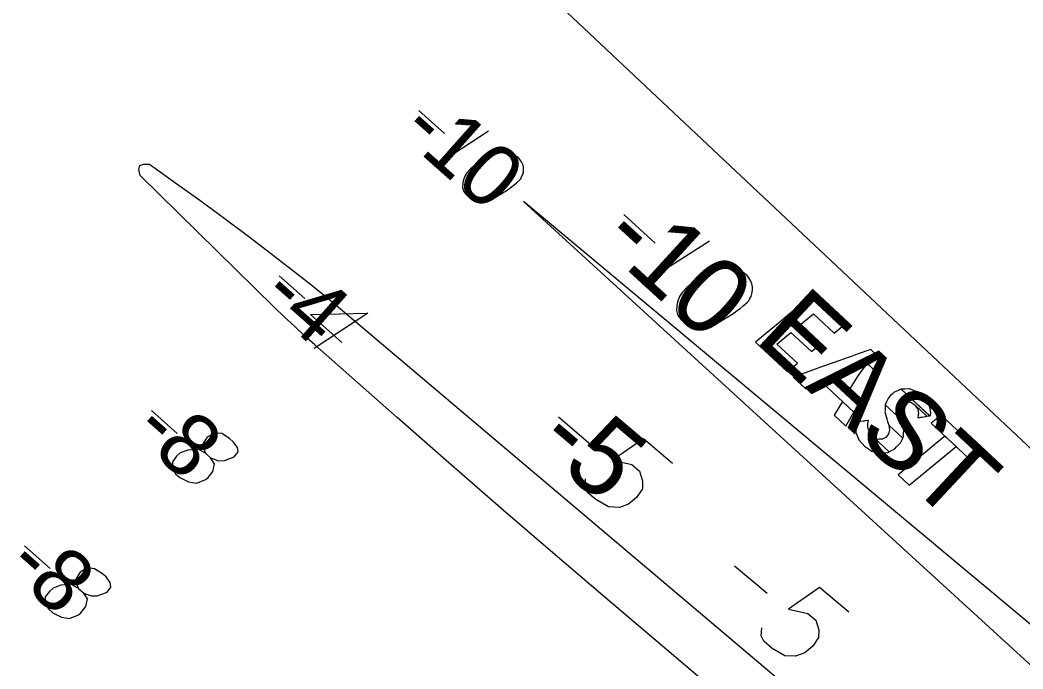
# Model space of a CAD drawing. Extents: x 3962991 to 3983549, y 181631 to 204078.
# Drawn here: x 3979279 to 3979819, y 188843 to 189193 of the extents above; entities that cross this region are included whole.
import ezdxf

# ---------------------------------------------------------------- set-up
doc = ezdxf.new("R2010")
doc.units = 0
for name, color, linetype in [('V-ANNO-MASK', 7, 'Continuous'), ('V-ANNO-MASK2', 7, 'Continuous'), ('V-RIVR-IDEN', 7, 'Continuous'), ('V-RIVR-RANG', 7, 'Continuous'), ('V-RRAP-FSHR', 7, 'Continuous'), ('V-TOPO-DPTH', 7, 'Continuous'), ('V-TOPO-MINR', 7, 'Continuous'), ('V-TOPO-MINR-IDEN', 7, 'Continuous')]:
    doc.layers.add(name, color=color, linetype=linetype)

msp = doc.modelspace()

# ---------------------------------------------------------------- linework, layer by layer
at = {"layer": 'V-ANNO-MASK'}
for points in [[(3979680.67, 189023.69), (3979675.26, 189019.22), (3979692.35, 189003.29), (3979697.76, 189007.74), (3979686.63, 189018.12), (3979694.26, 189024.42), (3979705.39, 189014.04), (3979710.67, 189018.39), (3979699.54, 189028.78), (3979706.43, 189034.45), (3979717.56, 189024.06), (3979722.97, 189028.51), (3979705.88, 189044.45), (3979700.48, 189040), (3979693.59, 189034.33), (3979688.31, 189029.98)], [(3979704.49, 189003.52), (3979695.52, 189000.32), (3979702.25, 188994.05), (3979711.14, 188997.32), (3979728.16, 188981.44), (3979731.43, 188987.21), (3979717.84, 188999.89), (3979727.37, 189003.67), (3979728.27, 189004.03), (3979731.97, 189005.76), (3979732.22, 189005.88), (3979735.29, 189007.63), (3979740.33, 189002.93), (3979743.81, 189009.06), (3979737.25, 189015.18), (3979729.97, 189012.59), (3979726.39, 189011.32), (3979726.12, 189011.22), (3979722.1, 189009.79), (3979721.16, 189009.46), (3979711.34, 189005.96)], [(3979730.29, 189000.95), (3979725.35, 188992.89), (3979731.43, 188987.21), (3979736.13, 188995.5), (3979736.57, 188996.28), (3979738.5, 188999.68), (3979738.62, 188999.91), (3979740.33, 189002.93), (3979735.29, 189007.63), (3979733.17, 189005), (3979733.01, 189004.8), (3979730.8, 189001.67)], [(3979745.78, 188986.98), (3979745.07, 188985.45), (3979754.04, 188977.09), (3979753.08, 188980.17), (3979752.66, 188983.19), (3979752.82, 188983.62), (3979753.46, 188985.22), (3979754.47, 188986.07), (3979755.12, 188986.61), (3979755.69, 188986.74), (3979755.69, 188986.74), (3979756.24, 188986.86), (3979757.16, 188987.07), (3979758.49, 188986.77), (3979759.16, 188986.61), (3979761.18, 188985.14), (3979767.51, 188979.22), (3979769.03, 188979.47), (3979753.69, 188993.78), (3979752.47, 188993.26), (3979752.17, 188993.13), (3979751.83, 188992.99), (3979751.13, 188992.7), (3979750.35, 188992.36), (3979749.87, 188992.16), (3979749.52, 188991.83), (3979748.92, 188991.25), (3979747.97, 188990.34), (3979746.82, 188989.22), (3979746.63, 188988.82)], [(3979754.17, 188993.79), (3979753.69, 188993.77), (3979769.02, 188979.47), (3979769.46, 188979.53), (3979769.57, 188981.01), (3979769.32, 188983.44), (3979769.28, 188983.57), (3979768.32, 188986.36), (3979767.07, 188988.1), (3979762.47, 188992.39), (3979761.46, 188992.75), (3979758.13, 188993.96), (3979758.04, 188993.96), (3979755.79, 188993.86)], [(3979766.04, 188989.53), (3979762.47, 188992.38), (3979767.06, 188988.1)], [(3979722.03, 188987.15), (3979717.5, 188979.83), (3979723.88, 188973.87), (3979728.16, 188981.44)], [(3979746.37, 188976.41), (3979747, 188974.48), (3979754.52, 188967.47), (3979754.97, 188968.39), (3979755.01, 188969.36), (3979755.14, 188972.09), (3979755.13, 188972.1), (3979755.16, 188972.54), (3979754.15, 188976.74), (3979754.04, 188977.09), (3979745.07, 188985.45), (3979745.06, 188985.22), (3979744.98, 188982.04), (3979744.96, 188981.58), (3979745.9, 188977.86)], [(3979762.8, 188979.44), (3979762.64, 188978.44), (3979763.69, 188978.61), (3979764.29, 188978.71), (3979764.89, 188978.8), (3979765.86, 188978.96), (3979766.72, 188979.1), (3979767.15, 188979.17), (3979767.51, 188979.22), (3979761.18, 188985.14), (3979761.81, 188984.14), (3979762.56, 188982.98), (3979762.75, 188981.85), (3979762.98, 188980.58), (3979762.89, 188980.02)], [(3979730.89, 188966.59), (3979733.99, 188963.05), (3979736.54, 188961.31), (3979736.54, 188961.32), (3979737.78, 188960.47), (3979741.01, 188959.51), (3979741.97, 188959.23), (3979744.49, 188959.5), (3979746.33, 188959.7), (3979746.44, 188959.71), (3979747.2, 188960.11), (3979738.76, 188967.99), (3979736.95, 188969.97), (3979736.39, 188971.19), (3979735.86, 188972.34), (3979735.75, 188974.11), (3979735.71, 188974.83), (3979735.76, 188975.18), (3979736, 188976.86), (3979736.02, 188976.99), (3979735.87, 188976.98), (3979734.13, 188976.71), (3979733.75, 188976.65), (3979733.13, 188976.56), (3979731.59, 188976.32), (3979730.98, 188976.23), (3979730.34, 188976.14), (3979730.06, 188976.09), (3979729.04, 188975.93), (3979728.94, 188975.92), (3979728.85, 188974.09), (3979729.18, 188971.16), (3979729.26, 188970.47), (3979730.67, 188967.1)], [(3979775.16, 188979.82), (3979769.79, 188975.41), (3979790.19, 188956.38), (3979795.56, 188960.79)], [(3979739.46, 188967.62), (3979738.76, 188967.99), (3979747.2, 188960.11), (3979747.4, 188960.22), (3979747.88, 188960.47), (3979748.33, 188960.7), (3979749.48, 188961.31), (3979749.94, 188961.55), (3979750.22, 188961.69), (3979751.18, 188962.69), (3979752.75, 188964.31), (3979753.23, 188964.81), (3979753.79, 188965.97), (3979754.52, 188967.47), (3979747, 188974.48), (3979747.43, 188971.91), (3979747.1, 188970.53), (3979746.92, 188969.76), (3979745.51, 188967.99), (3979744.25, 188967.26), (3979743.99, 188967.11), (3979743.54, 188966.85), (3979741.81, 188966.79), (3979741.13, 188966.76)], [(3979777.24, 188968.46), (3979752, 188947.64), (3979758.02, 188942.03), (3979783.27, 188962.84)]]:
    msp.add_lwpolyline(points, close=True, dxfattribs=at)
at = {"layer": 'V-ANNO-MASK2'}
for p, q in [((3979493.88, 189143.95), (3979507.69, 189131.69)), ((3979531.35, 189132.9), (3979502.39, 189113.81)), ((3979604.25, 189087.97), (3979621.13, 189072.53)), ((3979650.45, 189073.6), (3979614.24, 189050.49)), ((3979418.7, 189054.87), (3979432.53, 189042.62)), ((3979349.95, 188982.24), (3979363.77, 188969.99)), ((3979349.95, 188982.24), (3979363.77, 188969.99)), ((3979569.09, 188978.84), (3979586.55, 188964.06)), ((3979281.49, 188909.34), (3979295.31, 188897.1)), ((3979281.49, 188909.34), (3979295.31, 188897.1)), ((3979663.97, 188898.57), (3979681.43, 188883.79))]:
    msp.add_line(p, q, dxfattribs=at)
for points in [[(3979547.91, 189118.19), (3979547.52, 189118.54), (3979546.16, 189119.39), (3979545.19, 189119.89), (3979544.43, 189120.22), (3979543.09, 189120.7), (3979541.38, 189121.16), (3979539.87, 189121.45), (3979538.18, 189121.54), (3979536.89, 189121.27), (3979535.42, 189120.81), (3979533.96, 189120.35), (3979532.31, 189119.69), (3979531.22, 189119.25), (3979529.77, 189118.42), (3979527.43, 189116.97), (3979524.21, 189114.54), (3979521.71, 189112.53), (3979519.79, 189110.36), (3979518.58, 189108.6), (3979517.8, 189106.13), (3979517.51, 189104.62), (3979517.45, 189102.56), (3979517.93, 189100.72), (3979518.35, 189099.99), (3979519.35, 189098.75), (3979520.34, 189097.87), (3979522.09, 189096.67), (3979523.82, 189095.83), (3979525.34, 189095.55), (3979527.59, 189095.31), (3979528.71, 189095.38), (3979530.2, 189095.46), (3979531.49, 189095.73), (3979532.41, 189095.97), (3979533.68, 189096.6), (3979534.23, 189096.82), (3979535.5, 189097.46), (3979536.94, 189098.29), (3979538.39, 189099.13), (3979539.29, 189099.74), (3979540.01, 189100.16), (3979540.91, 189100.77), (3979542.88, 189102.19), (3979543.95, 189103.01), (3979545.03, 189103.82), (3979546.45, 189105.02), (3979548.22, 189106.62), (3979548.75, 189107.21), (3979549.25, 189108.18), (3979549.76, 189109.14), (3979550.21, 189110.85), (3979550.32, 189112.16), (3979550.26, 189113.28), (3979549.99, 189114.57), (3979549.56, 189115.67), (3979549.14, 189116.39), (3979548.72, 189117.11), (3979547.91, 189118.19)], [(3979670.71, 189055.08), (3979670.22, 189055.52), (3979668.56, 189056.6), (3979667.37, 189057.24), (3979666.43, 189057.66), (3979664.78, 189058.28), (3979662.67, 189058.88), (3979660.81, 189059.26), (3979658.72, 189059.4), (3979657.11, 189059.1), (3979655.29, 189058.55), (3979653.46, 189058.01), (3979651.41, 189057.23), (3979650.05, 189056.7), (3979648.24, 189055.7), (3979645.31, 189053.95), (3979641.28, 189050.99), (3979638.15, 189048.54), (3979635.73, 189045.89), (3979634.2, 189043.74), (3979633.18, 189040.69), (3979632.8, 189038.82), (3979632.68, 189036.27), (3979633.25, 189033.98), (3979633.75, 189033.08), (3979634.98, 189031.52), (3979636.18, 189030.41), (3979638.33, 189028.89), (3979640.46, 189027.83), (3979642.33, 189027.45), (3979645.12, 189027.11), (3979646.5, 189027.17), (3979648.35, 189027.25), (3979649.96, 189027.56), (3979651.1, 189027.84), (3979652.68, 189028.6), (3979653.37, 189028.86), (3979654.95, 189029.63), (3979656.76, 189030.63), (3979658.56, 189031.64), (3979659.69, 189032.38), (3979660.59, 189032.89), (3979661.71, 189033.63), (3979664.18, 189035.36), (3979665.52, 189036.34), (3979666.87, 189037.33), (3979668.65, 189038.79), (3979670.88, 189040.74), (3979671.54, 189041.47), (3979672.18, 189042.65), (3979672.82, 189043.84), (3979673.42, 189045.95), (3979673.58, 189047.57), (3979673.52, 189048.96), (3979673.22, 189050.56), (3979672.7, 189051.93), (3979672.19, 189052.83), (3979671.69, 189053.73), (3979670.71, 189055.08)], [(3979452.46, 189018.98), (3979435.48, 189034.02), (3979466.45, 189034.78), (3979437.53, 189015.65)], [(3979378.99, 188959.33), (3979381.76, 188956.88), (3979382.72, 188956.38), (3979385.96, 188955.27), (3979389.14, 188955.28), (3979394.44, 188957.28), (3979396.51, 188960.02), (3979396.18, 188962.43), (3979393.94, 188965.47), (3979391.97, 188967.22), (3979387.69, 188969.95), (3979385.06, 188970.16), (3979382.13, 188969.24), (3979379.96, 188967.99), (3979377.73, 188964.67), (3979377.47, 188962.79), (3979378.99, 188959.33), (3979375.13, 188961.34), (3979369.55, 188961), (3979365.34, 188959.44), (3979363.4, 188957.64), (3979361.15, 188954.7), (3979361.17, 188951.15), (3979362.85, 188948.26), (3979365.21, 188946.16), (3979369.84, 188943.83), (3979374.18, 188943.16), (3979379.1, 188945.14), (3979380.35, 188946.15), (3979382.95, 188949.48), (3979383.82, 188953.65), (3979381.76, 188956.88)], [(3979378.99, 188959.33), (3979381.76, 188956.88), (3979382.72, 188956.38), (3979385.96, 188955.27), (3979389.14, 188955.28), (3979394.44, 188957.28), (3979396.51, 188960.02), (3979396.18, 188962.43), (3979393.94, 188965.47), (3979391.97, 188967.22), (3979387.69, 188969.95), (3979385.06, 188970.16), (3979382.13, 188969.24), (3979379.96, 188967.99), (3979377.73, 188964.67), (3979377.47, 188962.79), (3979378.99, 188959.33), (3979375.13, 188961.34), (3979369.55, 188961), (3979365.34, 188959.44), (3979363.4, 188957.64), (3979361.15, 188954.7), (3979361.17, 188951.15), (3979362.85, 188948.26), (3979365.21, 188946.16), (3979369.84, 188943.83), (3979374.18, 188943.16), (3979379.1, 188945.14), (3979380.35, 188946.15), (3979382.95, 188949.48), (3979383.82, 188953.65), (3979381.76, 188956.88)], [(3979630.53, 188953.82), (3979614.82, 188967.12), (3979598.16, 188955.52), (3979608.56, 188953.15), (3979612.8, 188949.56), (3979614.4, 188944.36), (3979614.28, 188940.17), (3979611.19, 188935.51), (3979606.86, 188931.9), (3979601.9, 188930.1), (3979596.09, 188930.31), (3979589.26, 188934.38), (3979584.77, 188938.18), (3979583.37, 188941.07), (3979583.69, 188945.51)], [(3979310.53, 188886.44), (3979313.3, 188883.99), (3979314.26, 188883.49), (3979317.5, 188882.38), (3979320.68, 188882.38), (3979325.98, 188884.39), (3979328.05, 188887.13), (3979327.72, 188889.54), (3979325.48, 188892.58), (3979323.51, 188894.33), (3979319.23, 188897.06), (3979316.6, 188897.27), (3979313.67, 188896.35), (3979311.5, 188895.09), (3979309.27, 188891.78), (3979309.01, 188889.9), (3979310.53, 188886.44), (3979306.67, 188888.45), (3979301.09, 188888.11), (3979296.88, 188886.55), (3979294.94, 188884.75), (3979292.69, 188881.81), (3979292.72, 188878.26), (3979294.39, 188875.37), (3979296.75, 188873.27), (3979301.38, 188870.94), (3979305.72, 188870.26), (3979310.65, 188872.25), (3979311.89, 188873.26), (3979314.49, 188876.59), (3979315.36, 188880.75), (3979313.3, 188883.99)], [(3979310.53, 188886.44), (3979313.3, 188883.99), (3979314.26, 188883.49), (3979317.5, 188882.38), (3979320.68, 188882.38), (3979325.98, 188884.39), (3979328.05, 188887.13), (3979327.72, 188889.54), (3979325.48, 188892.58), (3979323.51, 188894.33), (3979319.23, 188897.06), (3979316.6, 188897.27), (3979313.67, 188896.35), (3979311.5, 188895.09), (3979309.27, 188891.78), (3979309.01, 188889.9), (3979310.53, 188886.44), (3979306.67, 188888.45), (3979301.09, 188888.11), (3979296.88, 188886.55), (3979294.94, 188884.75), (3979292.69, 188881.81), (3979292.72, 188878.26), (3979294.39, 188875.37), (3979296.75, 188873.27), (3979301.38, 188870.94), (3979305.72, 188870.26), (3979310.65, 188872.25), (3979311.89, 188873.26), (3979314.49, 188876.59), (3979315.36, 188880.75), (3979313.3, 188883.99)], [(3979725.41, 188873.55), (3979709.69, 188886.85), (3979693.04, 188875.25), (3979703.44, 188872.88), (3979707.68, 188869.29), (3979709.27, 188864.09), (3979709.16, 188859.9), (3979706.07, 188855.24), (3979701.73, 188851.63), (3979696.78, 188849.83), (3979690.97, 188850.04), (3979684.14, 188854.11), (3979679.65, 188857.91), (3979678.25, 188860.8), (3979678.57, 188865.24)]]:
    msp.add_lwpolyline(points, dxfattribs=at)
for points in [[(3979680.67, 189023.69), (3979675.26, 189019.22), (3979692.35, 189003.29), (3979697.76, 189007.74), (3979686.63, 189018.12), (3979694.26, 189024.42), (3979705.39, 189014.04), (3979710.67, 189018.39), (3979699.54, 189028.78), (3979706.43, 189034.45), (3979717.56, 189024.06), (3979722.97, 189028.51), (3979705.88, 189044.45), (3979700.48, 189040), (3979693.59, 189034.33), (3979688.31, 189029.98)], [(3979704.49, 189003.52), (3979695.52, 189000.32), (3979702.25, 188994.05), (3979711.14, 188997.32), (3979728.16, 188981.44), (3979731.43, 188987.21), (3979717.84, 188999.89), (3979727.37, 189003.67), (3979728.27, 189004.03), (3979731.97, 189005.76), (3979732.22, 189005.88), (3979735.29, 189007.63), (3979740.33, 189002.93), (3979743.81, 189009.06), (3979737.25, 189015.18), (3979729.97, 189012.59), (3979726.39, 189011.32), (3979726.12, 189011.22), (3979722.1, 189009.79), (3979721.16, 189009.46), (3979711.34, 189005.96)], [(3979730.29, 189000.95), (3979725.35, 188992.89), (3979731.43, 188987.21), (3979736.13, 188995.5), (3979736.57, 188996.28), (3979738.5, 188999.68), (3979738.62, 188999.91), (3979740.33, 189002.93), (3979735.29, 189007.63), (3979733.17, 189005), (3979733.01, 189004.8), (3979730.8, 189001.67)], [(3979745.78, 188986.98), (3979745.07, 188985.45), (3979754.04, 188977.09), (3979753.08, 188980.17), (3979752.66, 188983.19), (3979752.82, 188983.62), (3979753.46, 188985.22), (3979754.47, 188986.07), (3979755.12, 188986.61), (3979755.69, 188986.74), (3979755.69, 188986.74), (3979756.24, 188986.86), (3979757.16, 188987.07), (3979758.49, 188986.77), (3979759.16, 188986.61), (3979761.18, 188985.14), (3979767.51, 188979.22), (3979769.03, 188979.47), (3979753.69, 188993.78), (3979752.47, 188993.26), (3979752.17, 188993.13), (3979751.83, 188992.99), (3979751.13, 188992.7), (3979750.35, 188992.36), (3979749.87, 188992.16), (3979749.52, 188991.83), (3979748.92, 188991.25), (3979747.97, 188990.34), (3979746.82, 188989.22), (3979746.63, 188988.82)], [(3979754.17, 188993.79), (3979753.69, 188993.77), (3979769.02, 188979.47), (3979769.46, 188979.53), (3979769.57, 188981.01), (3979769.32, 188983.44), (3979769.28, 188983.57), (3979768.32, 188986.36), (3979767.07, 188988.1), (3979762.47, 188992.39), (3979761.46, 188992.75), (3979758.13, 188993.96), (3979758.04, 188993.96), (3979755.79, 188993.86)], [(3979766.04, 188989.53), (3979762.47, 188992.38), (3979767.06, 188988.1)], [(3979722.03, 188987.15), (3979717.5, 188979.83), (3979723.88, 188973.87), (3979728.16, 188981.44)], [(3979746.37, 188976.41), (3979747, 188974.48), (3979754.52, 188967.47), (3979754.97, 188968.39), (3979755.01, 188969.36), (3979755.14, 188972.09), (3979755.13, 188972.1), (3979755.16, 188972.54), (3979754.15, 188976.74), (3979754.04, 188977.09), (3979745.07, 188985.45), (3979745.06, 188985.22), (3979744.98, 188982.04), (3979744.96, 188981.58), (3979745.9, 188977.86)], [(3979762.8, 188979.44), (3979762.64, 188978.44), (3979763.69, 188978.61), (3979764.29, 188978.71), (3979764.89, 188978.8), (3979765.86, 188978.96), (3979766.72, 188979.1), (3979767.15, 188979.17), (3979767.51, 188979.22), (3979761.18, 188985.14), (3979761.81, 188984.14), (3979762.56, 188982.98), (3979762.75, 188981.85), (3979762.98, 188980.58), (3979762.89, 188980.02)], [(3979730.89, 188966.59), (3979733.99, 188963.05), (3979736.54, 188961.31), (3979736.54, 188961.32), (3979737.78, 188960.47), (3979741.01, 188959.51), (3979741.97, 188959.23), (3979744.49, 188959.5), (3979746.33, 188959.7), (3979746.44, 188959.71), (3979747.2, 188960.11), (3979738.76, 188967.99), (3979736.95, 188969.97), (3979736.39, 188971.19), (3979735.86, 188972.34), (3979735.75, 188974.11), (3979735.71, 188974.83), (3979735.76, 188975.18), (3979736, 188976.86), (3979736.02, 188976.99), (3979735.87, 188976.98), (3979734.13, 188976.71), (3979733.75, 188976.65), (3979733.13, 188976.56), (3979731.59, 188976.32), (3979730.98, 188976.23), (3979730.34, 188976.14), (3979730.06, 188976.09), (3979729.04, 188975.93), (3979728.94, 188975.92), (3979728.85, 188974.09), (3979729.18, 188971.16), (3979729.26, 188970.47), (3979730.67, 188967.1)], [(3979775.16, 188979.82), (3979769.79, 188975.41), (3979790.19, 188956.38), (3979795.56, 188960.79)], [(3979739.46, 188967.62), (3979738.76, 188967.99), (3979747.2, 188960.11), (3979747.4, 188960.22), (3979747.88, 188960.47), (3979748.33, 188960.7), (3979749.48, 188961.31), (3979749.94, 188961.55), (3979750.22, 188961.69), (3979751.18, 188962.69), (3979752.75, 188964.31), (3979753.23, 188964.81), (3979753.79, 188965.97), (3979754.52, 188967.47), (3979747, 188974.48), (3979747.43, 188971.91), (3979747.1, 188970.53), (3979746.92, 188969.76), (3979745.51, 188967.99), (3979744.25, 188967.26), (3979743.99, 188967.11), (3979743.54, 188966.85), (3979741.81, 188966.79), (3979741.13, 188966.76)], [(3979777.24, 188968.46), (3979752, 188947.64), (3979758.02, 188942.03), (3979783.27, 188962.84)]]:
    msp.add_lwpolyline(points, close=True, dxfattribs=at)
at = {"layer": 'V-RRAP-FSHR'}
msp.add_lwpolyline([(3979428.27, 189333.96), (3980015.69, 188780.87), (3980435.98, 188375.64), (3980642.57, 188188.79), (3980682.66, 188148.44)], dxfattribs=at)
at = {"layer": 'V-TOPO-DPTH'}
msp.add_lwpolyline([(3979550.21, 189095.01), (3980104.46, 188587.91), (3980115.29, 188578.06), (3980126.17, 188568.26), (3980137.1, 188558.53), (3980148.08, 188548.85), (3980338.53, 188381.93), (3979891.46, 188810.17), (3979550.21, 189095.01)], dxfattribs=at)
at = {"layer": 'V-TOPO-MINR'}
for points in [[(3980037.16, 188505.26), (3979594.23, 188881.45), (3979566.06, 188905.52), (3979537.99, 188929.7), (3979510.06, 188954.04), (3979482.23, 188978.49), (3979437.95, 189017.62), (3979432.37, 189022.63), (3979426.84, 189027.7), (3979421.39, 189032.86), (3979415.99, 189038.08), (3979343.82, 189108.96), (3979343.13, 189112.12), (3979343.55, 189114.33), (3979345.66, 189115.15), (3979348.89, 189115.02), (3979362.32, 189105.46), (3979375.98, 189095.62), (3979389.54, 189085.65), (3979402.98, 189075.52), (3979416.33, 189065.27), (3979436.19, 189049.83), (3979439.53, 189047.19), (3979442.85, 189044.53), (3979446.14, 189041.83), (3979449.41, 189039.11), (3979995.32, 188577.25)], [(3979550.21, 189095.01), (3980104.46, 188587.91), (3980115.29, 188578.06), (3980126.17, 188568.26), (3980137.1, 188558.53), (3980148.08, 188548.85), (3980338.53, 188381.93)], [(3979550.21, 189095.01), (3980104.46, 188587.91), (3980115.29, 188578.06), (3980126.17, 188568.26), (3980137.1, 188558.53), (3980148.08, 188548.85), (3980338.53, 188381.93), (3979891.46, 188810.17), (3979550.21, 189095.01)]]:
    msp.add_lwpolyline(points, dxfattribs=at)

# ---------------------------------------------------------------- texts
at = {"layer": 'V-ANNO-MASK'}
for s, height, rotation, p in [('-10', 33.5, 318.3883, (3979482.67, 189131.33)), ('-10', 41.5, 317.5437, (3979590.13, 189072.54)), ('-4', 33.5, 318.4711, (3979407.51, 189042.23)), ('-8', 33.5, 318.4711, (3979338.75, 188969.6)), ('-5', 41.5, 319.7681, (3979555.58, 188962.87)), ('-8', 33.5, 318.4711, (3979270.29, 188896.71))]:
    msp.add_text(s, height=height, rotation=rotation, dxfattribs=at).set_placement(p)
at = {"layer": 'V-RIVR-IDEN'}
msp.add_text('EAST', height=42, rotation=316.9896, dxfattribs=at).set_placement((3979674.01, 189020.4))
at = {"layer": 'V-RIVR-RANG'}
for s, rotation, p in [('-10', 318.3883, (3979482.67, 189131.33)), ('-4', 318.4711, (3979407.51, 189042.23)), ('-8', 318.4711, (3979338.75, 188969.6)), ('-8', 318.4711, (3979270.29, 188896.71))]:
    msp.add_text(s, height=33.5, rotation=rotation, dxfattribs=at).set_placement(p)
at = {"layer": 'V-TOPO-MINR-IDEN'}
for s, rotation, p in [('-10', 317.5437, (3979590.13, 189072.54)), ('-5', 319.7681, (3979555.58, 188962.87))]:
    msp.add_text(s, height=41.5, rotation=rotation, dxfattribs=at).set_placement(p)

doc.saveas('drawing.dxf')
